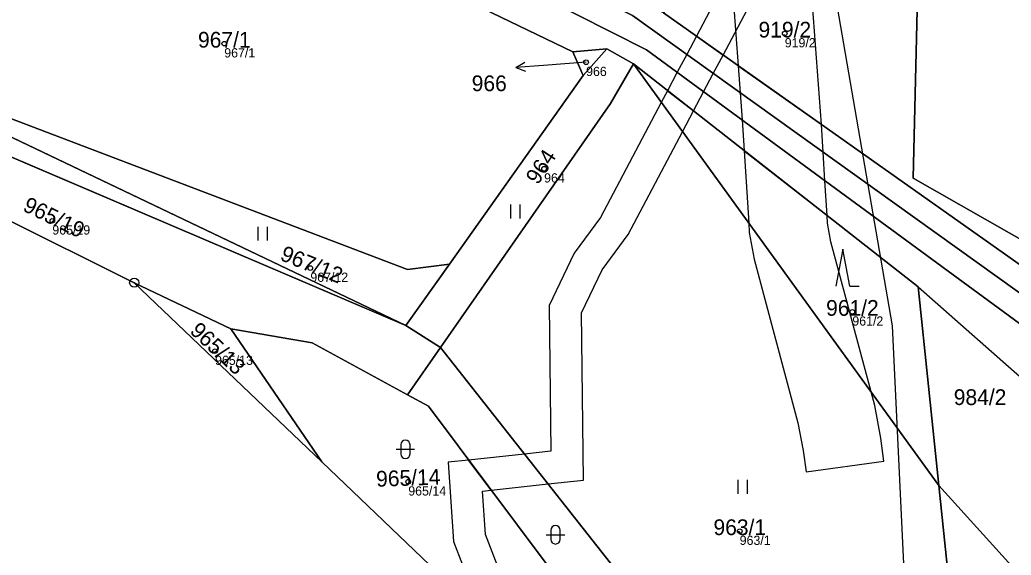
# Model space of a CAD drawing. Extents: x -603967 to -594699, y -1179315 to -1165625.
# Drawn here: x -595985.4 to -595878.2, y -1172650 to -1172592.2 of the extents above; entities that cross this region are included whole.
import ezdxf

# ---------------------------------------------------------------- set-up
doc = ezdxf.new("R2010")
doc.units = 0
for name, color, linetype in [('Definiční body', 7, 'Continuous'), ('Hranice parcel', 7, 'Continuous'), ('Parcelní čísla', 7, 'Continuous'), ('Polygon ku', 7, 'Continuous'), ('Polygon parcely', 7, 'Continuous'), ('Pop  PČ popisy', 7, 'Continuous'), ('Poz předměty', 7, 'Continuous'), ('Věcná břemena k části', 7, 'Continuous'), ('Značky bodu BP', 7, 'Continuous'), ('Značky kultur', 7, 'Continuous')]:
    doc.layers.add(name, color=color, linetype=linetype)

msp = doc.modelspace()

# ---------------------------------------------------------------- linework, layer by layer
at = {"layer": 'Definiční body'}
for centre in [(-595902.68, -1172593.64994), (-595963.29, -1172594.73994), (-595924.16, -1172596.74994), (-595928.7, -1172608.25994), (-595981.88, -1172613.88994), (-595953.98, -1172618.99994), (-595895.37, -1172623.72994), (-595964.28, -1172627.97994), (-595943.39, -1172642.09994), (-595907.55, -1172647.43994)]:
    msp.add_circle(centre, 0.25, dxfattribs=at)
at = {"layer": 'Hranice parcel'}
for p, q in [((-595989.71, -1172564.73), (-595925.58, -1172595.61)), ((-595888.79, -1172609.27), (-595887.85, -1172569.82)), ((-595915.8, -1172591.42), (-595875.61, -1172619.8)), ((-595943.65, -1172625.21), (-596006.89, -1172595.04)), ((-595925.58, -1172595.61), (-595921.91, -1172595.3)), ((-595921.91, -1172595.3), (-595924.46, -1172598.19)), ((-595921.91, -1172595.3), (-595919.05, -1172596.93)), ((-596008.75, -1172597.44), (-595943.65, -1172625.21)), ((-595919.05, -1172596.93), (-595888.24, -1172621.03)), ((-595919.05, -1172596.93), (-595886.01, -1172642.5)), ((-595938.92, -1172618.56), (-595924.46, -1172598.19)), ((-595875.83, -1172616.67), (-595888.79, -1172609.27)), ((-595973.02, -1172620.58), (-595987.49, -1172613.37)), ((-595943.65, -1172625.21), (-595938.92, -1172618.56)), ((-595962.58, -1172625.57), (-595973.02, -1172620.58)), ((-595973.02, -1172620.58), (-595952.73, -1172639.96)), ((-595888.24, -1172621.03), (-595874.69, -1172633)), ((-595886.01, -1172642.5), (-595888.24, -1172621.03)), ((-595939.89, -1172627.58), (-595943.65, -1172625.21)), ((-595952.73, -1172639.96), (-595962.58, -1172625.57)), ((-595939.89, -1172627.58), (-595943.46, -1172632.71))]:
    msp.add_line(p, q, dxfattribs=at)
for points in [[(-596268.28, -1172594.75), (-596229.02, -1172576.89), (-596169.44, -1172553.86), (-596104.58, -1172547.05), (-596092.61, -1172546.07), (-596075.12, -1172544.57), (-596054.89, -1172543.34), (-596036.62, -1172546.66), (-596025.94, -1172546.88), (-596012.73, -1172547.26), (-596003.92, -1172549.54), (-595995.54, -1172553.24), (-595919.13, -1172591.71), (-595875.39, -1172623.05)], [(-595845.73, -1172648.19), (-595847.24, -1172647.08), (-595858, -1172639.17), (-595862.48, -1172635.88), (-595875.14, -1172626.57), (-595917.63, -1172595.39), (-596004.71, -1172551.46), (-596012.61, -1172549.24), (-596026.69, -1172549.02), (-596036.71, -1172549.58), (-596054.07, -1172546.13), (-596103.99, -1172549.73), (-596164.8, -1172556.19), (-596180.03, -1172560.13)], [(-596006.89, -1172595.04), (-595943.49, -1172619.14), (-595938.92, -1172618.56)], [(-595924.46, -1172598.19), (-595925.13, -1172596.72), (-595925.58, -1172595.61)], [(-595919.05, -1172596.93), (-595921.53, -1172601.21), (-595939.89, -1172627.58)], [(-595943.46, -1172632.71), (-595953.79, -1172627.09), (-595962.58, -1172625.57)], [(-595939.89, -1172627.58), (-595905.15, -1172671.67), (-595879.88, -1172692.41)], [(-595943.46, -1172632.71), (-595941.21, -1172633.93), (-595921.96, -1172659.67)], [(-595952.73, -1172639.96), (-595931.06, -1172660.67), (-595918.91, -1172669.98)], [(-595879.88, -1172692.41), (-595881.91, -1172681.98), (-595886.01, -1172642.5)], [(-595886.01, -1172642.5), (-595873.01, -1172656.87), (-595860.47, -1172670.73), (-595855.89, -1172675.79), (-595847.49, -1172685.07)]]:
    msp.add_lwpolyline(points, dxfattribs=at)
at = {"layer": 'Polygon ku'}
for points in [[(-596072.07, -1172587.68), (-596068.56, -1172586.95), (-596067.56, -1172586.76), (-596062.99, -1172587.14), (-596058.29, -1172587.51), (-596052.92, -1172587.91), (-596048.77, -1172588.27), (-596045.87, -1172588.9), (-596042.69, -1172589.82), (-596036.36, -1172591.72), (-596031.4, -1172593.22), (-596025.14, -1172595.06), (-596019.47, -1172597.53), (-596012.92, -1172600.76), (-596011.2, -1172601.62), (-596001.27, -1172606.56), (-595987.49, -1172613.37), (-595973.02, -1172620.58), (-595952.73, -1172639.96)], [(-595952.73, -1172639.96), (-595931.06, -1172660.67), (-595918.91, -1172669.98), (-595910.18, -1172676.72), (-595902.26, -1172682.86), (-595887.81, -1172693.76), (-595880.27, -1172699.56), (-595878.62, -1172700.72), (-595869.49, -1172707.59)]]:
    msp.add_lwpolyline(points, dxfattribs=at)
at = {"layer": 'Polygon parcely'}
for points in [[(-595875.61, -1172619.8), (-595915.8, -1172591.42), (-595918.7, -1172589.78), (-595920.42, -1172587.98), (-595985.02, -1172556.68), (-595996.04, -1172551.34), (-596003.87, -1172547.83), (-596013.08, -1172545.23), (-596036.52, -1172544.84), (-596052.44, -1172541.25), (-596054.14, -1172540.86), (-596169.68, -1172551.38), (-596182.33, -1172554.55), (-596195.34, -1172559.85), (-596208.16, -1172564.43), (-596221.71, -1172570.01), (-596234.5, -1172575.57), (-596247.03, -1172580.98), (-596255.56, -1172584.83), (-596262.06, -1172587.76), (-596274.59, -1172594.4), (-596285.29, -1172601.06), (-596296.17, -1172608.16), (-596314.58, -1172621.87)], [(-596268.28, -1172594.75), (-596229.02, -1172576.89), (-596169.44, -1172553.86), (-596104.58, -1172547.05), (-596092.61, -1172546.07), (-596075.12, -1172544.57), (-596054.89, -1172543.34), (-596036.62, -1172546.66), (-596025.94, -1172546.88), (-596012.73, -1172547.26), (-596003.92, -1172549.54), (-595995.54, -1172553.24), (-595919.13, -1172591.71), (-595875.39, -1172623.05)], [(-595875.39, -1172623.05), (-595919.13, -1172591.71), (-595995.54, -1172553.24), (-596003.92, -1172549.54), (-596012.73, -1172547.26), (-596025.94, -1172546.88), (-596036.62, -1172546.66), (-596054.89, -1172543.34), (-596075.12, -1172544.57), (-596092.61, -1172546.07), (-596104.58, -1172547.05), (-596169.44, -1172553.86), (-596229.02, -1172576.89), (-596268.28, -1172594.75)], [(-596271.65, -1172598.72), (-596258.57, -1172592.58), (-596244.25, -1172586.97), (-596232.61, -1172581.04), (-596219.36, -1172575.39), (-596205.81, -1172569.95), (-596193.23, -1172565.44), (-596180.03, -1172560.13), (-596164.8, -1172556.19), (-596103.99, -1172549.73), (-596054.07, -1172546.13), (-596036.71, -1172549.58), (-596026.69, -1172549.02), (-596012.61, -1172549.24), (-596004.71, -1172551.46), (-595917.63, -1172595.39), (-595875.14, -1172626.57)], [(-595875.14, -1172626.57), (-595917.63, -1172595.39), (-596004.71, -1172551.46), (-596012.61, -1172549.24), (-596026.69, -1172549.02), (-596036.71, -1172549.58), (-596054.07, -1172546.13), (-596103.99, -1172549.73), (-596164.8, -1172556.19)], [(-596075.69, -1172551.39), (-596052.08, -1172552.44), (-596050.87, -1172552.52), (-596036.19, -1172553.5), (-596026.93, -1172554.22), (-596015.18, -1172555.42), (-596007.19, -1172557.59), (-595998.13, -1172560.68), (-595989.71, -1172564.73), (-595925.58, -1172595.61), (-595921.91, -1172595.3), (-595919.05, -1172596.93), (-595888.24, -1172621.03), (-595874.69, -1172633)], [(-596163.38, -1172597.57), (-596067.56, -1172586.76), (-596046.21, -1172586.06), (-596008.75, -1172597.44), (-595943.65, -1172625.21), (-596006.89, -1172595.04), (-596007.27, -1172594.9), (-596022.4, -1172589.31), (-596045.16, -1172583.15), (-596046.63, -1172583.03), (-596067.2, -1172581.41), (-596086.04, -1172583.32)]]:
    msp.add_lwpolyline(points, dxfattribs=at)
for points in [[(-595925.13, -1172596.72), (-595925.58, -1172595.61), (-595989.71, -1172564.73), (-596007.27, -1172594.9), (-596006.89, -1172595.04), (-595943.49, -1172619.14), (-595938.92, -1172618.56), (-595924.46, -1172598.19)], [(-595913.11, -1172587.79), (-595915.8, -1172591.42), (-595875.61, -1172619.8), (-595875.83, -1172616.67), (-595888.79, -1172609.27), (-595887.85, -1172569.82), (-595893.33, -1172564.55)], [(-595888.79, -1172609.27), (-595875.83, -1172616.67), (-595863.05, -1172626.07), (-595858.57, -1172629.37), (-595847.81, -1172637.28), (-595846.32, -1172638.37), (-595830.65, -1172649.32), (-595837.33, -1172602.09), (-595850.29, -1172593.82), (-595861.01, -1172586.97), (-595865.48, -1172584.11), (-595877.77, -1172576.26), (-595887.85, -1172569.82)], [(-595938.92, -1172618.56), (-595943.49, -1172619.14), (-596006.89, -1172595.04), (-595943.65, -1172625.21)], [(-595921.91, -1172595.3), (-595924.46, -1172598.19), (-595938.92, -1172618.56), (-595943.65, -1172625.21), (-595939.89, -1172627.58), (-595921.53, -1172601.21), (-595919.05, -1172596.93)], [(-595921.91, -1172595.3), (-595925.58, -1172595.61), (-595925.13, -1172596.72), (-595924.46, -1172598.19)], [(-596011.2, -1172601.62), (-596001.27, -1172606.56), (-595987.49, -1172613.37), (-595973.02, -1172620.58), (-595962.58, -1172625.57), (-595953.79, -1172627.09), (-595943.46, -1172632.71), (-595939.89, -1172627.58), (-595943.65, -1172625.21), (-596008.75, -1172597.44)], [(-595905.15, -1172671.67), (-595879.88, -1172692.41), (-595881.91, -1172681.98), (-595886.01, -1172642.5), (-595919.05, -1172596.93), (-595921.53, -1172601.21), (-595939.89, -1172627.58)], [(-595888.24, -1172621.03), (-595919.05, -1172596.93), (-595886.01, -1172642.5)], [(-595952.73, -1172639.96), (-595962.58, -1172625.57), (-595973.02, -1172620.58)], [(-595847.49, -1172685.07), (-595844.95, -1172686.27), (-595829.25, -1172693.7), (-595831.7, -1172663.06), (-595845.34, -1172654.58), (-595846.87, -1172653.46), (-595857.63, -1172645.54), (-595862.11, -1172642.25), (-595874.69, -1172633), (-595888.24, -1172621.03), (-595886.01, -1172642.5), (-595873.01, -1172656.87), (-595860.47, -1172670.73), (-595855.89, -1172675.79)], [(-595931.06, -1172660.67), (-595918.91, -1172669.98), (-595921.96, -1172659.67), (-595941.21, -1172633.93), (-595943.46, -1172632.71), (-595953.79, -1172627.09), (-595962.58, -1172625.57), (-595952.73, -1172639.96)], [(-595887.81, -1172693.76), (-595880.27, -1172699.56), (-595878.62, -1172700.72), (-595879.88, -1172692.41), (-595905.15, -1172671.67), (-595939.89, -1172627.58), (-595943.46, -1172632.71), (-595941.21, -1172633.93), (-595921.96, -1172659.67), (-595911.46, -1172670), (-595902.98, -1172678.32)], [(-595853.43, -1172718.49), (-595842, -1172736.81), (-595831.38, -1172753.82), (-595826.86, -1172753.62), (-595826.35, -1172741.28), (-595827.09, -1172727.34), (-595844.68, -1172690.89), (-595847.49, -1172685.07), (-595855.89, -1172675.79), (-595860.47, -1172670.73), (-595873.01, -1172656.87), (-595886.01, -1172642.5), (-595881.91, -1172681.98), (-595879.88, -1172692.41), (-595869.81, -1172702.34), (-595857.96, -1172714.02)]]:
    msp.add_lwpolyline(points, close=True, dxfattribs=at)
at = {"layer": 'Pop  PČ popisy'}
for p, q in [((-595931.754, -1172597.299), (-595930.79, -1172596.73)), ((-595928.76, -1172597.09), (-595931.754, -1172597.299)), ((-595931.754, -1172597.299), (-595930.72, -1172597.729)), ((-595924.16, -1172596.75), (-595928.76, -1172597.09))]:
    msp.add_line(p, q, dxfattribs=at)
at = {"layer": 'Poz předměty'}
for p, q in [((-595901.88, -1172562.6), (-595891.06, -1172625.23)), ((-595891.06, -1172625.23), (-595887.81, -1172693.76))]:
    msp.add_line(p, q, dxfattribs=at)
at = {"layer": 'Věcná břemena k části'}
for points in [[(-595907.34, -1172584.67), (-595912.24, -1172593.93), (-595909.35, -1172595.97), (-595904.8, -1172587.36), (-595903.58, -1172586.8), (-595901.01, -1172586.52), (-595897.09, -1172585.28), (-595895.1, -1172584.25), (-595892.23, -1172580.78), (-595891.19, -1172576.97), (-595891.34, -1172566.47), (-595893.33, -1172564.55), (-595894.83, -1172566.32), (-595894.69, -1172576.53), (-595895.41, -1172579.13), (-595897.34, -1172581.47), (-595898.43, -1172582.04), (-595901.73, -1172583.08), (-595904.52, -1172583.38)], [(-595901.36, -1172573.99), (-595908.93, -1172582.88), (-595908.48, -1172586.94), (-595907.72, -1172597.13), (-595898.72, -1172603.48), (-595900.02, -1172586.16)], [(-595912.55, -1172602.01), (-595911.45, -1172599.93), (-595910.41, -1172597.96), (-595909.35, -1172595.97), (-595912.24, -1172593.93), (-595913.28, -1172595.9), (-595914.3, -1172597.83), (-595915.35, -1172599.82)], [(-595898.72, -1172603.48), (-595907.72, -1172597.13), (-595907.5, -1172600.04), (-595907.28, -1172602.98), (-595907.05, -1172606.32), (-595898.1, -1172613.32), (-595898.33, -1172609.55), (-595898.52, -1172606.48)], [(-595924.43, -1172641.93), (-595924.66, -1172623.83), (-595922.42, -1172619.19), (-595919.62, -1172615.38), (-595913.74, -1172604.26), (-595912.55, -1172602.01), (-595915.35, -1172599.82), (-595916.03, -1172601.1), (-595922.6, -1172613.52), (-595925.44, -1172617.37), (-595928.17, -1172623.05), (-595927.97, -1172638.79), (-595930.82, -1172639.1), (-595936.86, -1172639.75), (-595934.42, -1172643.01), (-595928.26, -1172642.34)], [(-595901.25, -1172635.74), (-595900.69, -1172638.73), (-595900.37, -1172641.04), (-595891.95, -1172639.88), (-595892.29, -1172637.37), (-595892.95, -1172633.86), (-595893.35, -1172632.38), (-595897.69, -1172616.16), (-595898.05, -1172614.13), (-595898.1, -1172613.32), (-595907.05, -1172606.32), (-595906.57, -1172614.15), (-595906.51, -1172615.15), (-595905.99, -1172618.02)], [(-595935.25, -1172656.67), (-595925.76, -1172671.59), (-595915.97, -1172689.9), (-595912.15, -1172697.42), (-595914.61, -1172685.03), (-595922.74, -1172669.83), (-595926.19, -1172664.4), (-595932.45, -1172654.55), (-595935.04, -1172647.8), (-595935.36, -1172643.11), (-595934.42, -1172643.01), (-595936.86, -1172639.75), (-595939.08, -1172639.99), (-595938.5, -1172648.56), (-595935.59, -1172656.13)]]:
    msp.add_lwpolyline(points, close=True, dxfattribs=at)
at = {"layer": 'Značky bodu BP'}
for radius in [0.5, 0.0303]:
    msp.add_circle((-595973.02, -1172620.57988), radius, dxfattribs=at)
at = {"layer": 'Značky kultur'}
for p, q in [((-595932.301, -1172613.64), (-595932.301, -1172612.14)), ((-595931.3, -1172613.64), (-595931.3, -1172612.14)), ((-595959.611, -1172616.03), (-595959.611, -1172614.53)), ((-595958.61, -1172616.03), (-595958.61, -1172614.53)), ((-595896.39, -1172616.96), (-595897.14, -1172620.96)), ((-595895.64, -1172620.96), (-595896.39, -1172616.96)), ((-595895.64, -1172620.96), (-595894.644, -1172620.96)), ((-595944.201, -1172638.091), (-595944.201, -1172639.092)), ((-595943.199, -1172639.092), (-595943.199, -1172638.091)), ((-595944.701, -1172638.591), (-595942.699, -1172638.591)), ((-595907.711, -1172643.39), (-595907.711, -1172641.89)), ((-595906.71, -1172643.39), (-595906.71, -1172641.89)), ((-595927.971, -1172647.331), (-595927.971, -1172648.332)), ((-595926.969, -1172648.332), (-595926.969, -1172647.331)), ((-595928.471, -1172647.831), (-595926.469, -1172647.831))]:
    msp.add_line(p, q, dxfattribs=at)
for centre, start, end in [((-595943.7, -1172638.0909), 0, 180), ((-595943.7, -1172639.0909), 180, 359.9878861), ((-595927.47, -1172647.3309), 0, 180), ((-595927.47, -1172648.3309), 180, 359.9878861)]:
    msp.add_arc(centre, 0.5, start, end, dxfattribs=at)

# ---------------------------------------------------------------- texts
at = {"layer": 'Definiční body'}
for s, p in [('919/2', (-595902.68, -1172595.139)), ('967/1', (-595963.29, -1172596.229)), ('966', (-595924.16, -1172598.239)), ('964', (-595928.7, -1172609.749)), ('965/19', (-595981.88, -1172615.379)), ('967/12', (-595953.98, -1172620.489)), ('961/2', (-595895.37, -1172625.219)), ('965/13', (-595964.28, -1172629.469)), ('965/14', (-595943.39, -1172643.589)), ('963/1', (-595907.55, -1172648.929))]:
    msp.add_text(s, height=0.999996, dxfattribs=at).set_placement(p)
at = {"layer": 'Parcelní čísla'}
for s, p in [('919/2', (-595905.516, -1172594.075)), ('967/1', (-595966.126, -1172595.165)), ('966', (-595936.531, -1172599.875)), ('961/2', (-595898.206, -1172624.155)), ('984/2', (-595884.402, -1172633.805)), ('963/1', (-595910.386, -1172647.865))]:
    msp.add_text(s, height=1.699998, dxfattribs=at).set_placement(p)
for s, rotation, p in [('964', 57, (-595929.373, -1172610.077)), ('965/19', 334, (-595985.181, -1172612.752)), ('967/12', 338, (-595957.353, -1172618.095)), ('965/13', 317, (-595967.105, -1172625.926)), ('965/14', 2, (-595946.839, -1172642.645))]:
    msp.add_text(s, height=1.699998, rotation=rotation, dxfattribs=at).set_placement(p)

doc.saveas('drawing.dxf')
